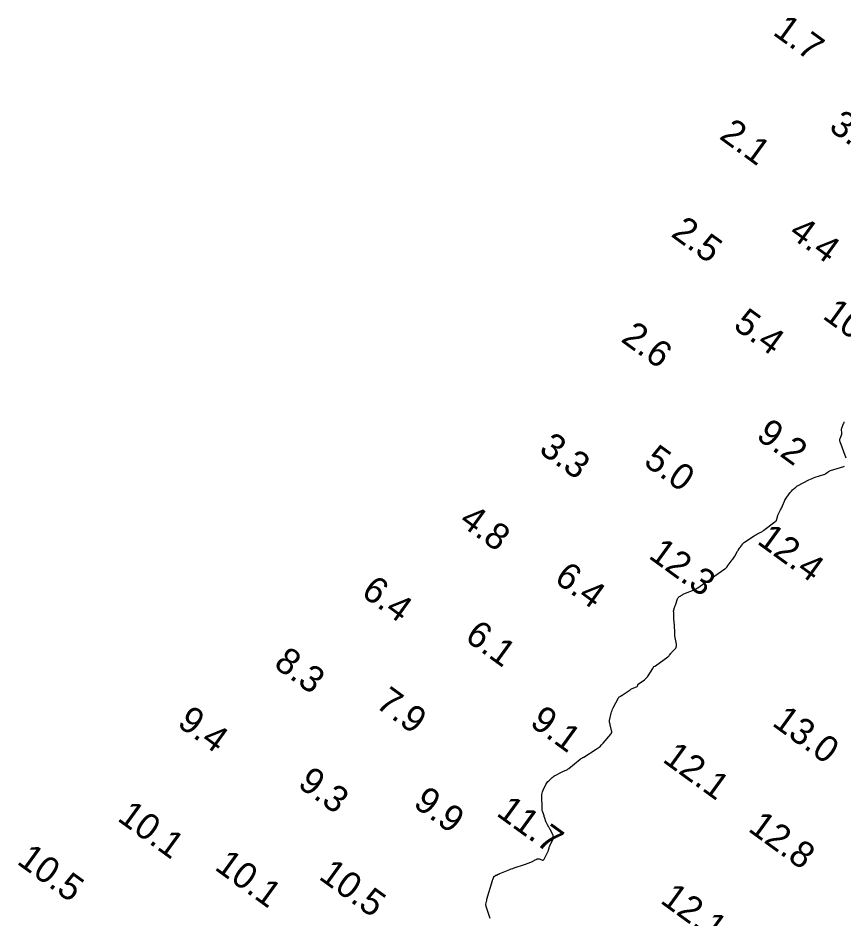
# Model space of a CAD drawing. Extents: x 815352 to 820877, y 582403 to 597439.
# Drawn here: x 819095.1 to 819252.3, y 587933.8 to 588105.1 of the extents above; entities that cross this region are included whole.
import ezdxf

# ---------------------------------------------------------------- set-up
doc = ezdxf.new("R2010")
doc.units = 0
doc.layers.add('V-CONT-EL12', color=7, linetype='Continuous')
doc.layers.add('V-TOPO-SOUN', color=7, linetype='Continuous')

msp = doc.modelspace()

# ---------------------------------------------------------------- linework, layer by layer
at = {"layer": 'V-CONT-EL12'}
for points in [[(819252.68, 588021.33), (819251.53, 588024.44), (819251.48, 588024.6), (819251.47, 588024.76), (819251.49, 588024.93), (819251.53, 588025.09), (819251.85, 588025.88), (819251.88, 588025.97), (819251.9, 588026.07), (819251.9, 588026.16), (819251.89, 588026.26), (819251.82, 588026.65), (819251.82, 588026.75), (819251.82, 588026.85), (819251.84, 588026.94), (819251.87, 588027.03), (819252.22, 588027.91), (819252.29, 588028.07), (819252.34, 588028.23)], [(819219.94, 587990.37), (819219.93, 587990.53), (819219.92, 587990.69), (819219.91, 587990.85), (819219.91, 587991), (819219.9, 587991.9), (819219.9, 587991.93), (819219.9, 587991.96), (819219.89, 587991.98), (819219.89, 587992.01), (819219.86, 587992.13), (819219.85, 587992.16), (819219.85, 587992.19), (819219.86, 587992.21), (819219.86, 587992.24), (819220.05, 587992.91), (819220.08, 587993.03), (819220.12, 587993.15), (819220.16, 587993.26), (819220.2, 587993.38), (819220.63, 587994.56), (819220.69, 587994.7), (819220.78, 587994.82), (819220.88, 587994.93), (819221.01, 587995.03), (819221.56, 587995.36), (819221.69, 587995.44), (819221.84, 587995.52), (819221.98, 587995.59), (819222.13, 587995.65), (819223.47, 587996.16), (819223.74, 587996.27), (819224, 587996.4), (819224.25, 587996.54), (819224.49, 587996.7), (819225.81, 587997.64), (819225.89, 587997.69), (819225.98, 587997.73), (819226.07, 587997.76), (819226.16, 587997.78), (819226.58, 587997.85), (819226.65, 587997.87), (819226.7, 587997.9), (819226.75, 587997.95), (819226.79, 587998.01), (819226.91, 587998.27), (819226.94, 587998.34), (819226.98, 587998.4), (819227.03, 587998.45), (819227.09, 587998.49), (819229.64, 588000.27), (819229.68, 588000.3), (819229.72, 588000.33), (819229.76, 588000.36), (819229.79, 588000.4), (819229.93, 588000.54), (819229.96, 588000.58), (819230, 588000.62), (819230.03, 588000.66), (819230.06, 588000.7), (819231.01, 588001.98), (819231.14, 588002.15), (819231.26, 588002.33), (819231.38, 588002.51), (819231.49, 588002.69), (819232.05, 588003.64), (819232.1, 588003.72), (819232.14, 588003.8), (819232.19, 588003.88), (819232.24, 588003.95), (819232.45, 588004.26), (819232.5, 588004.34), (819232.55, 588004.41), (819232.61, 588004.49), (819232.66, 588004.56), (819233.01, 588005.02), (819233.09, 588005.12), (819233.18, 588005.21), (819233.27, 588005.29), (819233.37, 588005.37), (819235.22, 588006.59), (819235.37, 588006.68), (819235.52, 588006.78), (819235.67, 588006.86), (819235.83, 588006.94), (819236.47, 588007.26), (819236.62, 588007.34), (819236.77, 588007.43), (819236.92, 588007.53), (819237.06, 588007.64), (819239.15, 588009.25), (819239.18, 588009.27), (819239.21, 588009.3), (819239.24, 588009.32), (819239.27, 588009.34), (819239.39, 588009.42), (819239.42, 588009.44), (819239.44, 588009.46), (819239.46, 588009.49), (819239.47, 588009.53), (819239.61, 588010.16), (819239.64, 588010.28), (819239.68, 588010.39), (819239.72, 588010.5), (819239.77, 588010.61), (819240.22, 588011.54), (819240.31, 588011.73), (819240.4, 588011.92), (819240.49, 588012.11), (819240.58, 588012.3), (819240.96, 588013.15), (819241.05, 588013.34), (819241.15, 588013.53), (819241.27, 588013.72), (819241.39, 588013.9), (819242.04, 588014.82), (819242.09, 588014.89), (819242.15, 588014.96), (819242.22, 588015.03), (819242.28, 588015.09), (819242.56, 588015.35), (819242.63, 588015.41), (819242.7, 588015.47), (819242.77, 588015.53), (819242.83, 588015.6), (819243.11, 588015.85), (819243.18, 588015.91), (819243.25, 588015.96), (819243.33, 588016.01), (819243.41, 588016.06), (819245.62, 588017.21), (819245.91, 588017.35), (819246.2, 588017.48), (819246.5, 588017.6), (819246.81, 588017.71), (819248.42, 588018.22), (819248.53, 588018.26), (819248.65, 588018.31), (819248.75, 588018.37), (819248.86, 588018.44), (819249.26, 588018.75), (819249.36, 588018.82), (819249.47, 588018.88), (819249.58, 588018.93), (819249.69, 588018.97), (819252.23, 588019.78), (819252.36, 588019.84)], [(819184.95, 587933.74), (819184.91, 587933.96), (819184.2, 587936.04), (819184.17, 587936.15), (819184.15, 587936.27), (819184.15, 587936.38), (819184.16, 587936.49), (819184.25, 587936.96), (819184.27, 587937.07), (819184.29, 587937.19), (819184.32, 587937.3), (819184.35, 587937.41), (819185.39, 587940.98), (819185.42, 587941.06), (819185.44, 587941.14), (819185.47, 587941.22), (819185.5, 587941.3), (819185.65, 587941.67), (819185.67, 587941.71), (819185.7, 587941.76), (819185.73, 587941.79), (819185.78, 587941.82), (819185.96, 587941.93), (819186, 587941.96), (819186.05, 587941.98), (819186.1, 587942), (819186.15, 587942.02), (819186.5, 587942.17), (819186.57, 587942.21), (819186.65, 587942.24), (819186.72, 587942.27), (819186.8, 587942.3), (819188.38, 587942.95), (819188.67, 587943.06), (819188.96, 587943.17), (819189.25, 587943.28), (819189.55, 587943.38), (819191.49, 587944.01), (819191.66, 587944.07), (819191.84, 587944.14), (819192.01, 587944.21), (819192.18, 587944.28), (819192.98, 587944.62), (819193.08, 587944.67), (819193.19, 587944.72), (819193.3, 587944.77), (819193.4, 587944.83), (819193.82, 587945.05), (819193.92, 587945.1), (819194.03, 587945.12), (819194.14, 587945.12), (819194.25, 587945.09), (819194.81, 587944.88), (819194.93, 587944.86), (819195.04, 587944.87), (819195.13, 587944.93), (819195.2, 587945.03), (819195.88, 587946.3), (819195.94, 587946.41), (819195.98, 587946.51), (819196.02, 587946.62), (819196.05, 587946.74), (819196.17, 587947.19), (819196.2, 587947.31), (819196.24, 587947.42), (819196.28, 587947.53), (819196.33, 587947.63), (819196.93, 587948.82), (819196.96, 587948.89), (819196.98, 587948.96), (819196.99, 587949.04), (819196.99, 587949.11), (819196.97, 587949.41), (819196.96, 587949.49), (819196.94, 587949.56), (819196.92, 587949.63), (819196.89, 587949.7), (819196.38, 587950.68), (819196.31, 587950.8), (819196.25, 587950.91), (819196.19, 587951.02), (819196.12, 587951.13), (819195.85, 587951.58), (819195.78, 587951.69), (819195.72, 587951.8), (819195.67, 587951.92), (819195.63, 587952.04), (819195.28, 587953.05), (819195.27, 587953.08), (819195.26, 587953.12), (819195.25, 587953.16), (819195.24, 587953.19), (819195.21, 587953.34), (819195.2, 587953.37), (819195.19, 587953.41), (819195.18, 587953.44), (819195.17, 587953.48), (819194.92, 587954.19), (819194.88, 587954.32), (819194.85, 587954.45), (819194.83, 587954.58), (819194.82, 587954.72), (819194.8, 587957.08), (819194.81, 587957.35), (819194.86, 587957.62), (819194.93, 587957.88), (819195.04, 587958.14), (819195.58, 587959.24), (819195.69, 587959.44), (819195.81, 587959.62), (819195.95, 587959.79), (819196.1, 587959.95), (819196.75, 587960.55), (819196.92, 587960.7), (819197.09, 587960.83), (819197.28, 587960.95), (819197.47, 587961.05), (819198.41, 587961.51), (819198.53, 587961.58), (819198.66, 587961.64), (819198.79, 587961.7), (819198.91, 587961.76), (819199.42, 587962), (819199.55, 587962.06), (819199.67, 587962.13), (819199.78, 587962.21), (819199.9, 587962.3), (819202.07, 587964.08), (819202.12, 587964.12), (819202.18, 587964.16), (819202.24, 587964.19), (819202.3, 587964.22), (819202.54, 587964.34), (819202.6, 587964.36), (819202.66, 587964.39), (819202.72, 587964.43), (819202.78, 587964.46), (819205.15, 587965.96), (819205.52, 587966.21), (819205.86, 587966.48), (819206.17, 587966.78), (819206.47, 587967.11), (819207.9, 587968.82), (819208.01, 587968.98), (819208.08, 587969.16), (819208.1, 587969.34), (819208.07, 587969.54), (819207.81, 587970.62), (819207.79, 587970.68), (819207.78, 587970.75), (819207.76, 587970.82), (819207.74, 587970.88), (819207.68, 587971.15), (819207.67, 587971.21), (819207.67, 587971.28), (819207.67, 587971.34), (819207.68, 587971.41), (819208, 587972.83), (819208.07, 587973.08), (819208.15, 587973.33), (819208.25, 587973.57), (819208.36, 587973.81), (819209.38, 587975.76), (819209.41, 587975.8), (819209.44, 587975.84), (819209.47, 587975.87), (819209.51, 587975.9), (819209.69, 587976.01), (819209.73, 587976.03), (819209.76, 587976.05), (819209.79, 587976.06), (819209.83, 587976.08), (819209.97, 587976.15), (819210, 587976.17), (819210.03, 587976.19), (819210.07, 587976.21), (819210.1, 587976.23), (819211.61, 587977.28), (819211.74, 587977.36), (819211.87, 587977.44), (819212, 587977.5), (819212.14, 587977.57), (819212.91, 587977.89), (819212.95, 587977.91), (819212.98, 587977.93), (819213, 587977.96), (819213.01, 587978), (819213.05, 587978.17), (819213.07, 587978.21), (819213.08, 587978.25), (819213.11, 587978.28), (819213.14, 587978.31), (819214.34, 587979.18), (819214.54, 587979.34), (819214.72, 587979.52), (819214.89, 587979.72), (819215.03, 587979.93), (819215.9, 587981.33), (819215.92, 587981.36), (819215.93, 587981.39), (819215.95, 587981.42), (819215.97, 587981.45), (819216.03, 587981.58), (819216.05, 587981.61), (819216.07, 587981.63), (819216.1, 587981.65), (819216.13, 587981.67), (819216.29, 587981.75), (819216.33, 587981.77), (819216.37, 587981.79), (819216.4, 587981.81), (819216.44, 587981.84), (819218.75, 587983.53), (819218.84, 587983.6), (819218.92, 587983.67), (819218.99, 587983.75), (819219.06, 587983.83), (819219.33, 587984.18), (819219.39, 587984.26), (819219.46, 587984.34), (819219.54, 587984.42), (819219.61, 587984.5), (819220.18, 587985.04), (819220.23, 587985.1), (819220.27, 587985.16), (819220.31, 587985.23), (819220.33, 587985.31), (819220.4, 587985.62), (819220.42, 587985.69), (819220.43, 587985.77), (819220.42, 587985.85), (819220.41, 587985.93), (819220.11, 587987.55), (819220.1, 587987.61), (819220.09, 587987.67), (819220.09, 587987.73), (819220.09, 587987.79), (819220.12, 587988.04), (819220.12, 587988.1), (819220.12, 587988.17), (819220.12, 587988.23), (819220.12, 587988.29), (819219.94, 587990.37)]]:
    msp.add_lwpolyline(points, dxfattribs=at)

# ---------------------------------------------------------------- texts
at = {"layer": 'V-TOPO-SOUN'}
for s, p in [('1.7', (819238.54, 588102.08)), ('2.1', (819228.35, 588082.29)), ('3.5', (819249.19, 588083.91)), ('2.5', (819219.17, 588063.7)), ('4.4', (819241.56, 588063.7)), ('5.4', (819231, 588046.18)), ('10.0 ', (819248.01, 588048.08)), ('2.6', (819209.64, 588043.69)), ('9.2', (819235.36, 588025.18)), ('3.3', (819194.02, 588022.56)), ('5.0', (819213.93, 588020.21)), ('4.8', (819178.83, 588008.88)), ('12.4 ', (819235.54, 588005.22)), ('12.3 ', (819214.9, 588002.47)), ('6.4', (819196.94, 587997.95)), ('6.4', (819160.2, 587995.33)), ('6.1', (819179.92, 587986.85)), ('8.3', (819143.56, 587981.74)), ('7.9', (819162.92, 587974.13)), ('9.4', (819125.19, 587970.52)), ('9.1', (819192.29, 587970.58)), ('13.0 ', (819238.4, 587970.62)), ('12.1 ', (819217.55, 587963.71)), ('9.3', (819148.12, 587958.94)), ('9.9', (819170.1, 587955.2)), ('10.1 ', (819113.81, 587952.52)), ('11.7 ', (819185.93, 587953.48)), ('12.8 ', (819233.84, 587950.53)), ('10.5 ', (819094.69, 587944.3)), ('10.1 ', (819132.31, 587943.2)), ('10.5 ', (819152.13, 587941.41)), ('12.1 ', (819217.12, 587936.87))]:
    msp.add_text(s, height=5, rotation=324, dxfattribs=at).set_placement(p)

doc.saveas('drawing.dxf')
